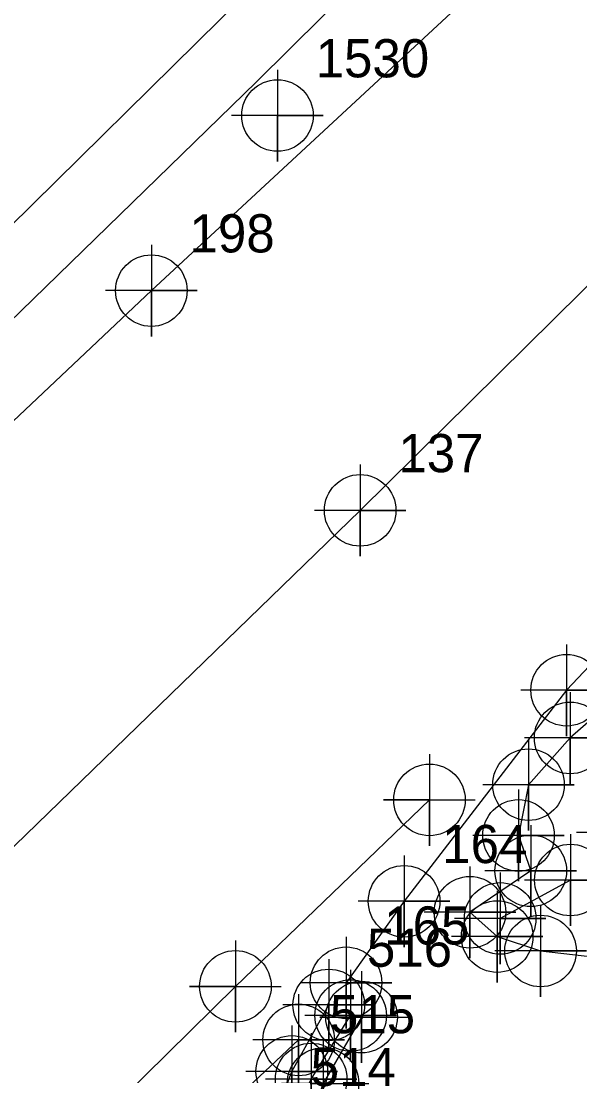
# Model space of a CAD drawing. Extents: x 1497074 to 1501343, y 481943 to 486114.
# Drawn here: x 1498449.4 to 1498485.9, y 484666.2 to 484735.3 of the extents above; entities that cross this region are included whole.
import ezdxf

# ---------------------------------------------------------------- set-up
doc = ezdxf.new("R2010")
doc.units = 0
for name, color, linetype in [('Default Symbol Cogo Number', 7, 'Continuous'), ('Exist DTM Breakline', 7, 'Continuous'), ('Exist DTM Breakline Cogo Point CELL', 7, 'Continuous'), ('Exist DTM Crownline', 7, 'Continuous'), ('Exist DTM Crownline Cogo Number', 7, 'Continuous'), ('Exist DTM Crownline Cogo Point CELL', 7, 'Continuous'), ('Exist DTM Drainline', 7, 'Continuous'), ('Exist DTM Drainline Cogo Point CELL', 7, 'Continuous'), ('Exist DTM Regular Point CELL', 7, 'Continuous'), ('Exist Hydro Stream or Body of Water Cogo Point CELL', 7, 'Continuous'), ('Exist Roads Curbs', 7, 'Continuous'), ('Exist Roads Curbs Cogo Point CELL', 7, 'Continuous'), ('Exist Roads EOP', 7, 'Continuous'), ('Exist Roads EOP Cogo Number', 7, 'Continuous'), ('Exist Roads EOP Cogo Point CELL', 7, 'Continuous'), ('Exist Roads EOT', 7, 'Continuous'), ('Exist Roads EOT Cogo Point CELL', 7, 'Continuous'), ('PH Exist DTM Breakline', 7, 'Continuous')]:
    doc.layers.add(name, color=color, linetype=linetype)

msp = doc.modelspace()

# ---------------------------------------------------------------- linework, layer by layer
at = {"layer": 'Exist DTM Breakline'}
msp.add_line((1498485.324, 484679.036), (1498480.726, 484676.522), dxfattribs=at)
for points in [[(1498543.578, 484748.875), (1498525.356, 484727.773), (1498504.076, 484707.501), (1498489.168, 484691.702), (1498485.309, 484688.338), (1498482.582, 484685.278), (1498481.928, 484681.956), (1498482.729, 484679.638), (1498478.749, 484676.924), (1498480.53, 484675.332), (1498483.374, 484674.389), (1498490.413, 484673.601), (1498498.06, 484675.918), (1498501.691, 484676.673)], [(1498467.529, 484668.566), (1498437.439, 484640.308), (1498419.38, 484622.305)]]:
    msp.add_lwpolyline(points, dxfattribs=at)
at = {"layer": 'Exist DTM Breakline Cogo Point CELL'}
for points in [[(1498485.309, 484691.338), (1498485.309, 484685.338), (1498485.309, 484688.338), (1498488.309, 484688.338), (1498482.309, 484688.338)], [(1498482.582, 484688.278), (1498482.582, 484682.278), (1498482.582, 484685.278), (1498485.582, 484685.278), (1498479.582, 484685.278)], [(1498481.928, 484684.956), (1498481.928, 484678.956), (1498481.928, 484681.956), (1498484.928, 484681.956), (1498478.928, 484681.956)], [(1498482.729, 484682.638), (1498482.729, 484676.638), (1498482.729, 484679.638), (1498485.729, 484679.638), (1498479.729, 484679.638)], [(1498485.324, 484682.036), (1498485.324, 484676.036), (1498485.324, 484679.036), (1498488.324, 484679.036), (1498482.324, 484679.036)], [(1498478.749, 484679.924), (1498478.749, 484673.924), (1498478.749, 484676.924), (1498481.749, 484676.924), (1498475.749, 484676.924)], [(1498480.726, 484679.522), (1498480.726, 484673.522), (1498480.726, 484676.522), (1498483.726, 484676.522), (1498477.726, 484676.522)], [(1498480.53, 484678.332), (1498480.53, 484672.332), (1498480.53, 484675.332), (1498483.53, 484675.332), (1498477.53, 484675.332)], [(1498483.374, 484677.389), (1498483.374, 484671.389), (1498483.374, 484674.389), (1498486.374, 484674.389), (1498480.374, 484674.389)], [(1498467.529, 484671.566), (1498467.529, 484665.566), (1498467.529, 484668.566), (1498470.529, 484668.566), (1498464.529, 484668.566)]]:
    msp.add_lwpolyline(points, dxfattribs=at)
for centre in [(1498485.309, 484688.338), (1498482.582, 484685.278), (1498481.928, 484681.956), (1498482.729, 484679.638), (1498485.324, 484679.036), (1498478.749, 484676.924), (1498480.726, 484676.522), (1498480.53, 484675.332), (1498483.374, 484674.389), (1498467.529, 484668.566)]:
    msp.add_circle(centre, 2.344, dxfattribs=at)
at = {"layer": 'Exist DTM Crownline'}
msp.add_lwpolyline([(1498174.514, 484418.762), (1498211.757, 484454.633), (1498248.883, 484490.298), (1498287.28, 484525.885), (1498324.11, 484560.628), (1498360.291, 484595.61), (1498397.16, 484630.832), (1498419.582, 484652.786), (1498435.06, 484667.859), (1498471.558, 484703.237), (1498507.821, 484739.068), (1498544.952, 484775.099), (1498579.438, 484811.194), (1498593.315, 484825.813), (1498614.797, 484848.72), (1498648.903, 484888.105), (1498682.161, 484928.338), (1498714.314, 484969.374), (1498734.432, 484994.616)], dxfattribs=at)
at = {"layer": 'Exist DTM Crownline Cogo Point CELL'}
msp.add_lwpolyline([(1498471.558, 484706.237), (1498471.558, 484700.237), (1498471.558, 484703.237), (1498474.558, 484703.237), (1498468.558, 484703.237)], dxfattribs=at)
msp.add_circle((1498471.558, 484703.237), 2.344, dxfattribs=at)
at = {"layer": 'Exist DTM Drainline'}
msp.add_lwpolyline([(1498475.565, 484635.533), (1498472.882, 484636.913), (1498470.148, 484639.558), (1498467.596, 484643.592), (1498466.424, 484646.443), (1498466.067, 484648.457), (1498465.842, 484652.857), (1498466.081, 484657.536), (1498466.396, 484660.229), (1498466.808, 484662.736), (1498468.349, 484666.005), (1498470.934, 484670.162)], dxfattribs=at)
at = {"layer": 'Exist DTM Drainline Cogo Point CELL'}
for points in [[(1498470.934, 484673.162), (1498470.934, 484667.162), (1498470.934, 484670.162), (1498473.934, 484670.162), (1498467.934, 484670.162)], [(1498468.349, 484669.005), (1498468.349, 484663.005), (1498468.349, 484666.005), (1498471.349, 484666.005), (1498465.349, 484666.005)]]:
    msp.add_lwpolyline(points, dxfattribs=at)
for centre in [(1498470.934, 484670.162), (1498468.349, 484666.005)]:
    msp.add_circle(centre, 2.344, dxfattribs=at)
at = {"layer": 'Exist DTM Regular Point CELL'}
msp.add_lwpolyline([(1498466.141, 484732.089), (1498466.141, 484726.089), (1498466.141, 484729.089), (1498469.141, 484729.089), (1498463.141, 484729.089)], dxfattribs=at)
msp.add_circle((1498466.141, 484729.089), 2.344, dxfattribs=at)
at = {"layer": 'Exist Hydro Stream or Body of Water Cogo Point CELL'}
msp.add_lwpolyline([(1498485.723, 484682.163), (1498491.723, 484682.163), (1498488.723, 484682.163), (1498488.723, 484679.163), (1498488.723, 484685.163)], dxfattribs=at)
at = {"layer": 'Exist Roads Curbs'}
msp.add_lwpolyline([(1498471.648, 484670.063), (1498469.125, 484665.708), (1498468.025, 484662.597), (1498467.331, 484660.247), (1498466.925, 484657.589), (1498466.698, 484652.988), (1498467.025, 484648.765), (1498467.521, 484646.542), (1498468.429, 484644.1), (1498469.902, 484641.63), (1498470.843, 484640.1), (1498473.501, 484637.519), (1498475.95, 484636), (1498482.111, 484631.719), (1498502.344, 484618.707), (1498543.298, 484592.052), (1498585.895, 484564.349), (1498630.004, 484535.661), (1498672.274, 484508.459)], dxfattribs=at)
at = {"layer": 'Exist Roads Curbs Cogo Point CELL'}
for points in [[(1498471.648, 484673.063), (1498471.648, 484667.063), (1498471.648, 484670.063), (1498468.918, 484670.063), (1498474.648, 484670.063)], [(1498469.125, 484668.708), (1498469.125, 484662.708), (1498469.125, 484665.708), (1498466.395, 484665.708), (1498472.125, 484665.708)]]:
    msp.add_lwpolyline(points, dxfattribs=at)
for centre in [(1498471.648, 484670.063), (1498469.125, 484665.708)]:
    msp.add_circle(centre, 2.344, dxfattribs=at)
at = {"layer": 'Exist Roads EOP'}
for points in [[(1498743.659, 484987.162), (1498738.498, 484978.991), (1498725.098, 484961.132), (1498703.009, 484933.772), (1498691.756, 484919.758), (1498658.665, 484879.665), (1498641.021, 484858.797), (1498630.746, 484847.819), (1498623.098, 484838.96), (1498603.65, 484817.74), (1498589.503, 484802.3), (1498575.555, 484786.504), (1498555.482, 484765.723), (1498538.212, 484747.039), (1498518.626, 484726.675), (1498501.899, 484709.282), (1498485.079, 484691.463), (1498474.433, 484677.642), (1498470.633, 484672.31)], [(1498165.981, 484428.621), (1498180.004, 484442.692), (1498201.865, 484464.11), (1498239.302, 484499.9), (1498276.433, 484536.467), (1498313.132, 484573.177), (1498338.893, 484599.2), (1498349.093, 484609.463), (1498368.885, 484629.311), (1498383.901, 484644.633), (1498405.774, 484666.886), (1498429.881, 484691.214), (1498457.881, 484717.625), (1498496.234, 484753.158), (1498535.417, 484789.231), (1498556.84, 484809.009), (1498564.598, 484818.657), (1498566.384, 484823.542), (1498565.954, 484832.285), (1498567.611, 484834.526), (1498567.661, 484834.732)], [(1498671.118, 484506.765), (1498628.992, 484533.931), (1498584.538, 484562.815), (1498542.08, 484590.438), (1498501.289, 484616.88), (1498481.126, 484629.93), (1498477.243, 484632.117), (1498474.481, 484633.92), (1498472.116, 484636.11), (1498469.347, 484638.862), (1498468.214, 484640.344), (1498466.659, 484643.077), (1498465.573, 484646.043), (1498464.915, 484648.331), (1498464.596, 484652.758), (1498464.815, 484657.504), (1498465.247, 484660.345), (1498465.816, 484663.044), (1498467.077, 484666.503), (1498469.499, 484670.856)]]:
    msp.add_lwpolyline(points, dxfattribs=at)
at = {"layer": 'Exist Roads EOP Cogo Point CELL'}
for points in [[(1498457.881, 484720.625), (1498457.881, 484714.625), (1498457.881, 484717.625), (1498460.881, 484717.625), (1498454.881, 484717.625)], [(1498485.079, 484694.463), (1498485.079, 484688.463), (1498485.079, 484691.463), (1498488.079, 484691.463), (1498482.079, 484691.463)], [(1498474.433, 484680.642), (1498474.433, 484674.642), (1498474.433, 484677.642), (1498477.433, 484677.642), (1498471.433, 484677.642)], [(1498470.633, 484675.31), (1498470.633, 484669.31), (1498470.633, 484672.31), (1498473.633, 484672.31), (1498467.633, 484672.31)], [(1498469.499, 484673.856), (1498469.499, 484667.856), (1498469.499, 484670.856), (1498472.499, 484670.856), (1498466.499, 484670.856)], [(1498467.077, 484669.503), (1498467.077, 484663.503), (1498467.077, 484666.503), (1498470.077, 484666.503), (1498464.077, 484666.503)]]:
    msp.add_lwpolyline(points, dxfattribs=at)
for centre in [(1498457.881, 484717.625), (1498485.079, 484691.463), (1498474.433, 484677.642), (1498470.633, 484672.31), (1498469.499, 484670.856), (1498467.077, 484666.503)]:
    msp.add_circle(centre, 2.344, dxfattribs=at)
at = {"layer": 'Exist Roads EOT'}
msp.add_lwpolyline([(1498476.096, 484684.28), (1498463.386, 484672.074), (1498433.665, 484642.792), (1498415.979, 484625.259), (1498376.812, 484588.094)], dxfattribs=at)
at = {"layer": 'Exist Roads EOT Cogo Point CELL'}
for points in [[(1498476.096, 484687.28), (1498476.096, 484681.28), (1498476.096, 484684.28), (1498473.096, 484684.28), (1498479.096, 484684.28)], [(1498463.386, 484675.074), (1498463.386, 484669.074), (1498463.386, 484672.074), (1498460.386, 484672.074), (1498466.386, 484672.074)]]:
    msp.add_lwpolyline(points, dxfattribs=at)
for centre in [(1498476.096, 484684.28), (1498463.386, 484672.074)]:
    msp.add_circle(centre, 2.344, dxfattribs=at)
at = {"layer": 'PH Exist DTM Breakline'}
for points in [[(1498359.22, 484628.109), (1498384.863, 484653.26), (1498405.363, 484673.766), (1498430.29, 484697.784), (1498443.635, 484710.754), (1498464.768, 484731.287), (1498490.837, 484757.105), (1498497.706, 484764.47), (1498519.45, 484785.494), (1498553.87, 484820.258), (1498564.006, 484831.412), (1498565.789, 484832.49)], [(1498516.803, 484789.571), (1498514.615, 484786.745), (1498494.446, 484766.74), (1498466.985, 484739.945), (1498443.943, 484717.217), (1498412.064, 484685.996), (1498372.599, 484647.73), (1498355.934, 484631.245)]]:
    msp.add_lwpolyline(points, dxfattribs=at)

# ---------------------------------------------------------------- texts
at = {"layer": 'Default Symbol Cogo Number'}
msp.add_text('1530', height=2.5, dxfattribs=at).set_placement((1498468.641, 484731.589))
at = {"layer": 'Exist DTM Crownline Cogo Number'}
msp.add_text('137', height=2.5, dxfattribs=at).set_placement((1498474.058, 484705.737))
at = {"layer": 'Exist Roads EOP Cogo Number'}
for s, p in [('198', (1498460.381, 484720.125)), ('164', (1498476.933, 484680.142)), ('165', (1498473.133, 484674.81)), ('516', (1498471.999, 484673.356)), ('515', (1498469.577, 484669.003)), ('514', (1498468.316, 484665.544))]:
    msp.add_text(s, height=2.5, dxfattribs=at).set_placement(p)

doc.saveas('drawing.dxf')
